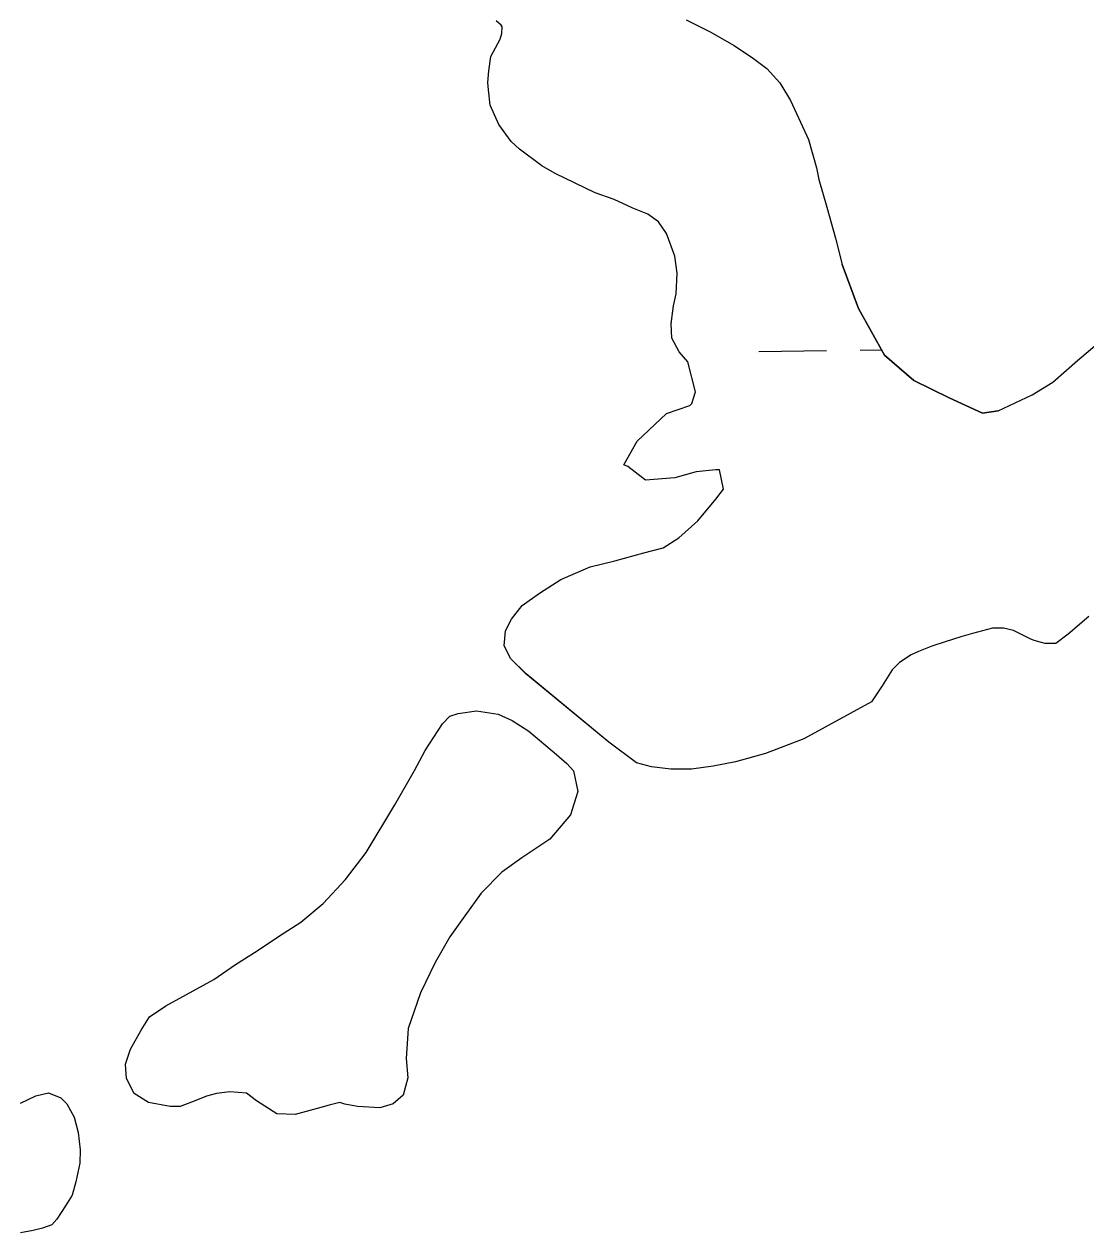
# Model space of a CAD drawing. Extents: x 3823584 to 3861785, y 301729 to 327625.
# Drawn here: x 3835979 to 3836481, y 314649 to 315220 of the extents above; entities that cross this region are included whole.
import ezdxf

# ---------------------------------------------------------------- set-up
doc = ezdxf.new("R2010")
doc.units = 0
doc.layers.add('V-TOPO-SHOR', color=7, linetype='Continuous')
doc.layers.add('V-WETL-SWMP', color=7, linetype='Continuous')

msp = doc.modelspace()

# ---------------------------------------------------------------- linework, layer by layer
at = {"layer": 'V-TOPO-SHOR'}
for points in [[(3836209.62, 315164.9), (3836203.79, 315172.97), (3836199.78, 315182.1), (3836198.93, 315189.43), (3836198.64, 315192.84), (3836199.12, 315198.35), (3836200.11, 315205.17), (3836204.49, 315213.33), (3836205.26, 315215.95), (3836205.49, 315219.1), (3836204.96, 315219.88), (3836202.59, 315221.96)], [(3836292.45, 315222.46), (3836303.76, 315216.79), (3836315.09, 315210.34), (3836324.31, 315204.12), (3836330.64, 315199.46), (3836336.72, 315192.7), (3836341.77, 315184.36), (3836350.31, 315165.83), (3836354.09, 315152.5), (3836355.19, 315147.01), (3836358.97, 315133.94), (3836363.02, 315119.3), (3836366.27, 315106.75)], [(3836293.3, 315060.8), (3836289.07, 315065.48), (3836285.6, 315072.01), (3836285.29, 315078.81), (3836286.52, 315087.21), (3836287.79, 315092.98), (3836288.23, 315102.68), (3836287.11, 315110.79), (3836283.09, 315121.5), (3836279.38, 315126.97), (3836274.37, 315130.6), (3836267.27, 315133.42), (3836258.32, 315137.54), (3836249.39, 315140.61), (3836239.92, 315145.24), (3836230.45, 315149.88), (3836224.13, 315153.49), (3836213.58, 315161.26), (3836209.62, 315164.9)], [(3836439.97, 315037.54), (3836432.59, 315036.56), (3836416.82, 315043.82), (3836400.12, 315051.99), (3836386.16, 315063.88), (3836373.96, 315085.95), (3836366.27, 315106.75)], [(3836439.97, 315037.54), (3836456.04, 315045.16), (3836465.83, 315051.15), (3836477.55, 315061.48), (3836488.88, 315071.02)], [(3836306.52, 314995.88), (3836310.17, 315000.53), (3836308.25, 315009.75), (3836306.4, 315009.73), (3836297.17, 315008.73), (3836287.03, 315005.87), (3836273.18, 315004.83), (3836264.81, 315011.23), (3836262.96, 315012.14), (3836269.33, 315023.28), (3836283.08, 315036.33), (3836294.13, 315040.12), (3836295.05, 315041.05), (3836296.85, 315046.61), (3836293.3, 315060.8)], [(3836380.14, 314900.08), (3836348.02, 314882.49), (3836329.97, 314875.65), (3836315.84, 314871.59), (3836305.23, 314869.54), (3836295.01, 314868.27), (3836285.17, 314868.19), (3836276.11, 314869.29), (3836269.01, 314871.2), (3836255.94, 314880.92), (3836216.71, 314913.25), (3836209.56, 314920.28), (3836206.36, 314926.55), (3836207.08, 314933.64), (3836209.79, 314939.17), (3836214.85, 314945.51), (3836223.07, 314951.48), (3836233.25, 314957.87), (3836246.97, 314963.89), (3836258.75, 314966.74), (3836272.5, 314970.4), (3836281.53, 314972.84), (3836288.96, 314977.62), (3836297.95, 314985.57), (3836306.52, 314995.88)], [(3836482.91, 314940.31), (3836473.14, 314931.96), (3836467.27, 314927.58), (3836462.16, 314927.54), (3836459.79, 314928.31), (3836457.03, 314929.07), (3836455.05, 314929.84), (3836450.31, 314932.16), (3836447.15, 314933.71), (3836442.42, 314934.85), (3836437.3, 314934.81), (3836427.88, 314932.36), (3836422.38, 314930.74), (3836414.92, 314928.32), (3836408.65, 314926.3), (3836402.37, 314923.88), (3836398.84, 314922.28), (3836393.36, 314918.69), (3836389.85, 314915.12), (3836385.19, 314907.6), (3836380.14, 314900.08)], [(3836046.45, 314756.36), (3836069.17, 314768.75), (3836079.34, 314775.92), (3836089.52, 314782.3), (3836099.69, 314789.08), (3836110.26, 314795.86), (3836120.81, 314804.61), (3836131.34, 314816.11), (3836141.07, 314828.79), (3836154.66, 314851.34), (3836163.96, 314867.55), (3836169, 314877.04), (3836177.16, 314889.7), (3836180.67, 314893.27), (3836184.59, 314894.48), (3836193.24, 314895.74), (3836203.48, 314894.25), (3836210.2, 314891.16), (3836218.12, 314886.11), (3836231.19, 314875.2), (3836235.95, 314870.92), (3836239.13, 314867.4), (3836241.18, 314857.58), (3836237.73, 314846.53), (3836228, 314835.04), (3836214.69, 314826.26), (3836205.3, 314819.49), (3836195.55, 314809.57), (3836187.77, 314798.88), (3836180.77, 314788.98), (3836173.79, 314776.72), (3836166.82, 314762.5), (3836161.06, 314745.52), (3836160.01, 314731.35), (3836160.87, 314722.3), (3836158.58, 314714.02), (3836153.89, 314710.04), (3836147.61, 314708.02), (3836136.98, 314708.72), (3836131.06, 314709.85), (3836128.7, 314710.62), (3836123.59, 314709.39), (3836119.67, 314708.18), (3836107.5, 314704.93), (3836098.83, 314705.25), (3836089.33, 314711.46), (3836084.58, 314714.97), (3836076.71, 314715.69), (3836070.42, 314714.84), (3836065.7, 314713.62), (3836060.61, 314711.61), (3836053.15, 314708.79), (3836048.43, 314708.75), (3836038.18, 314710.64), (3836031.46, 314714.91), (3836027.85, 314721.96), (3836027.4, 314728.65), (3836029.7, 314735.75), (3836034.74, 314744.84), (3836038.62, 314751.17), (3836046.45, 314756.36)], [(3835977.67, 314710.27), (3835984.97, 314713.74), (3835990.98, 314715.1), (3835996.77, 314712.79), (3835999.67, 314709.93), (3836003.13, 314703.68), (3836005.02, 314696.36), (3836005.88, 314688.25), (3836005.67, 314681.96), (3836003.91, 314673.04), (3836002.13, 314666.74), (3835999.03, 314661.74), (3835994.9, 314655.42), (3835992.56, 314652.78), (3835988.12, 314651.17), (3835983.68, 314650.09), (3835977.67, 314648.99)]]:
    msp.add_lwpolyline(points, dxfattribs=at)
at = {"layer": 'V-WETL-SWMP'}
for p, q in [((3836326.79, 315065.62), (3836358.78, 315066.11)), ((3836374.78, 315066.36), (3836384.71, 315066.51))]:
    msp.add_line(p, q, dxfattribs=at)
for points in [[(3836293.3, 315060.8), (3836289.07, 315065.48), (3836285.61, 315072.01), (3836285.29, 315078.82), (3836286.52, 315087.21), (3836287.79, 315092.98), (3836288.23, 315102.68), (3836287.11, 315110.79), (3836283.09, 315121.5), (3836279.38, 315126.97), (3836274.37, 315130.6), (3836267.27, 315133.42), (3836258.32, 315137.54), (3836249.39, 315140.61), (3836239.92, 315145.24), (3836230.45, 315149.88), (3836224.13, 315153.49), (3836213.58, 315161.26), (3836209.62, 315164.9), (3836203.79, 315172.97), (3836199.78, 315182.11), (3836198.93, 315189.43), (3836198.64, 315192.84), (3836199.12, 315198.35), (3836200.11, 315205.16), (3836204.49, 315213.33), (3836205.26, 315215.95), (3836205.49, 315219.1), (3836204.96, 315219.88), (3836202.58, 315221.96)], [(3836292.45, 315222.46), (3836303.76, 315216.79), (3836315.09, 315210.33), (3836324.31, 315204.12), (3836330.64, 315199.46), (3836336.72, 315192.7), (3836341.77, 315184.36), (3836350.31, 315165.83), (3836354.09, 315152.5), (3836355.19, 315147.01), (3836358.97, 315133.94), (3836363.02, 315119.3), (3836366.27, 315106.75), (3836373.96, 315085.95), (3836386.16, 315063.88), (3836400.12, 315051.99), (3836416.82, 315043.82), (3836432.59, 315036.56), (3836439.97, 315037.54), (3836456.04, 315045.16), (3836465.83, 315051.15), (3836477.55, 315061.48), (3836488.88, 315071.02)], [(3836482.91, 314940.31), (3836473.14, 314931.96), (3836467.27, 314927.58), (3836462.16, 314927.54), (3836459.79, 314928.31), (3836457.03, 314929.07), (3836455.05, 314929.84), (3836450.31, 314932.16), (3836447.15, 314933.71), (3836442.42, 314934.85), (3836437.3, 314934.81), (3836427.88, 314932.36), (3836422.38, 314930.74), (3836414.92, 314928.32), (3836408.65, 314926.3), (3836402.37, 314923.88), (3836398.84, 314922.28), (3836393.36, 314918.69), (3836389.85, 314915.12), (3836385.19, 314907.6), (3836380.14, 314900.08), (3836348.02, 314882.49), (3836329.97, 314875.65), (3836315.84, 314871.59), (3836305.23, 314869.54), (3836295.01, 314868.27), (3836285.17, 314868.18), (3836276.11, 314869.29), (3836269.01, 314871.2), (3836255.94, 314880.92), (3836216.7, 314913.26), (3836209.56, 314920.28), (3836206.36, 314926.55), (3836207.09, 314933.64), (3836209.79, 314939.17), (3836214.86, 314945.51), (3836223.07, 314951.48), (3836233.25, 314957.87), (3836246.97, 314963.89), (3836258.75, 314966.74), (3836272.5, 314970.4), (3836281.53, 314972.84), (3836288.96, 314977.62), (3836297.95, 314985.57), (3836306.52, 314995.88), (3836310.17, 315000.53), (3836308.25, 315009.75), (3836306.4, 315009.73), (3836297.17, 315008.73), (3836287.03, 315005.87), (3836273.18, 315004.83), (3836264.81, 315011.23), (3836262.96, 315012.14), (3836269.33, 315023.28), (3836283.08, 315036.33), (3836294.13, 315040.12), (3836295.05, 315041.05), (3836296.85, 315046.61), (3836293.3, 315060.8)], [(3835977.67, 314710.27), (3835984.97, 314713.74), (3835990.98, 314715.1), (3835996.77, 314712.79), (3835999.67, 314709.93), (3836003.13, 314703.68), (3836005.02, 314696.36), (3836005.88, 314688.25), (3836005.67, 314681.96), (3836003.91, 314673.04), (3836002.13, 314666.74), (3835999.03, 314661.74), (3835994.9, 314655.42), (3835992.56, 314652.78), (3835988.12, 314651.17), (3835983.68, 314650.09), (3835977.67, 314648.99)]]:
    msp.add_lwpolyline(points, dxfattribs=at)
msp.add_lwpolyline([(3836038.62, 314751.17), (3836046.45, 314756.36), (3836069.17, 314768.75), (3836079.34, 314775.92), (3836089.52, 314782.3), (3836099.7, 314789.08), (3836110.26, 314795.86), (3836120.81, 314804.61), (3836131.34, 314816.11), (3836141.07, 314828.79), (3836154.66, 314851.33), (3836163.96, 314867.55), (3836169, 314877.04), (3836177.16, 314889.7), (3836180.67, 314893.27), (3836184.59, 314894.48), (3836193.24, 314895.74), (3836203.48, 314894.25), (3836210.2, 314891.16), (3836218.12, 314886.11), (3836231.2, 314875.2), (3836235.95, 314870.91), (3836239.13, 314867.4), (3836241.18, 314857.58), (3836237.74, 314846.53), (3836228, 314835.04), (3836214.69, 314826.26), (3836205.3, 314819.49), (3836195.55, 314809.57), (3836187.77, 314798.88), (3836180.77, 314788.98), (3836173.79, 314776.72), (3836166.82, 314762.5), (3836161.06, 314745.52), (3836160, 314731.35), (3836160.87, 314722.3), (3836158.58, 314714.02), (3836153.89, 314710.04), (3836147.61, 314708.02), (3836136.98, 314708.72), (3836131.06, 314709.85), (3836128.7, 314710.62), (3836123.59, 314709.39), (3836119.67, 314708.18), (3836107.49, 314704.93), (3836098.83, 314705.25), (3836089.34, 314711.46), (3836084.58, 314714.97), (3836076.71, 314715.68), (3836070.42, 314714.84), (3836065.7, 314713.62), (3836060.6, 314711.61), (3836053.15, 314708.79), (3836048.43, 314708.75), (3836038.18, 314710.64), (3836031.46, 314714.91), (3836027.85, 314721.96), (3836027.4, 314728.65), (3836029.7, 314735.75), (3836034.74, 314744.84)], close=True, dxfattribs=at)

doc.saveas('drawing.dxf')
